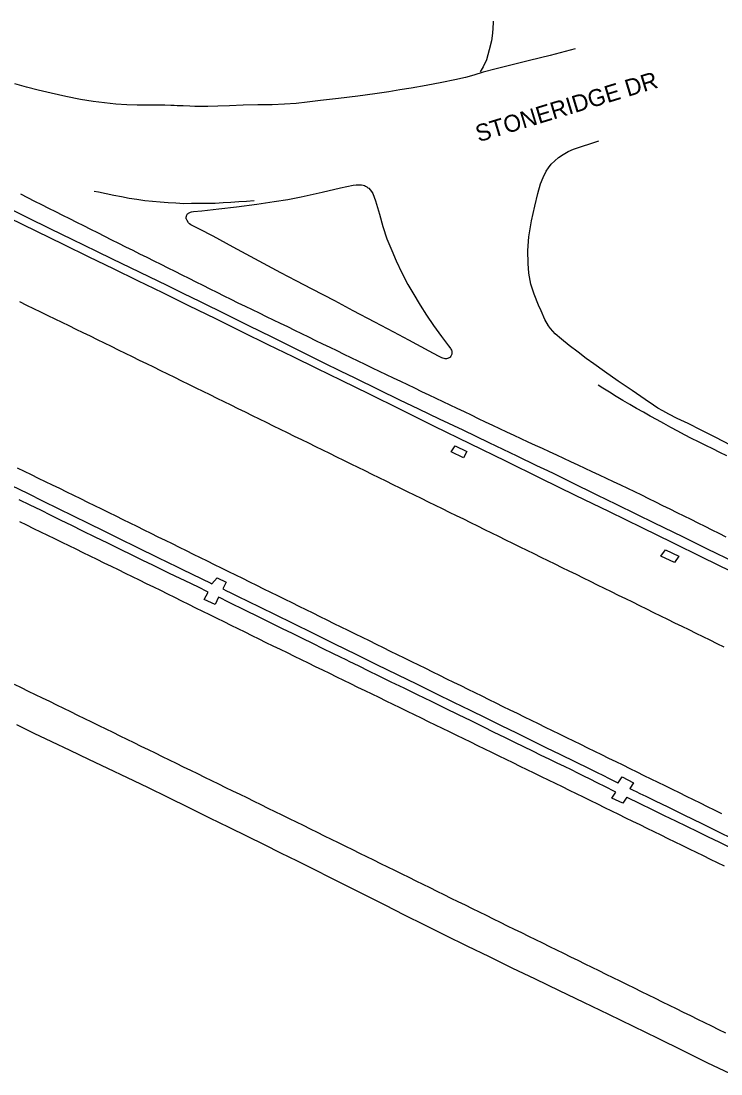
# Model space of a CAD drawing. Extents: x 1948091 to 1975253, y 787267 to 823306.
# Drawn here: x 1974565.3 to 1974788.3, y 793635.2 to 793970.6 of the extents above; entities that cross this region are included whole.
import ezdxf

# ---------------------------------------------------------------- set-up
doc = ezdxf.new("R2010")
doc.units = 0
for name, color, linetype in [('RD_EX_Conc', 7, 'Continuous'), ('RD_EX_Pavement_Markings', 7, 'Continuous'), ('RD_EX_Road', 7, 'Continuous'), ('RD_TX_RoadID', 7, 'Continuous')]:
    doc.layers.add(name, color=color, linetype=linetype)

msp = doc.modelspace()

# ---------------------------------------------------------------- linework, layer by layer
at = {"layer": 'RD_EX_Conc'}
msp.add_lwpolyline([(1974675.86, 793917.55), (1974676.09, 793917.37), (1974676.55, 793916.91), (1974677, 793916.33), (1974677.2, 793916), (1974677.38, 793915.65), (1974678.22, 793913.33), (1974679.49, 793909.16), (1974680.59, 793905.17), (1974681.91, 793901.23), (1974683.42, 793897.54), (1974684.86, 793894.22), (1974686.61, 793890.41), (1974688.55, 793886.75), (1974690.12, 793884.07), (1974692.47, 793880.17), (1974694.54, 793876.93), (1974696.76, 793873.7), (1974699.3, 793870.16), (1974701.52, 793867.21), (1974701.98, 793866.62), (1974702.15, 793866.35), (1974702.3, 793866.06), (1974702.43, 793865.76), (1974702.53, 793865.46), (1974702.6, 793865.19), (1974702.62, 793864.93), (1974702.61, 793864.69), (1974702.56, 793864.47), (1974702.49, 793864.26), (1974702.4, 793864.07), (1974702.28, 793863.9), (1974702.02, 793863.61), (1974701.89, 793863.5), (1974701.77, 793863.4), (1974701.64, 793863.32), (1974701.5, 793863.25), (1974701.2, 793863.14), (1974700.9, 793863.07), (1974700.77, 793863.05), (1974700.64, 793863.04), (1974700.5, 793863.05), (1974700.16, 793863.12), (1974699.76, 793863.24), (1974699.39, 793863.38), (1974698.34, 793863.93), (1974695.38, 793865.52), (1974688.91, 793868.96), (1974684.1, 793871.5), (1974678.08, 793874.69), (1974671.17, 793878.36), (1974665.26, 793881.49), (1974658.06, 793885.25), (1974653.01, 793887.88), (1974648.09, 793890.46), (1974639.83, 793894.94), (1974632.94, 793898.63), (1974626.48, 793902.1), (1974622.13, 793904.39), (1974620.09, 793905.39), (1974619.45, 793905.76), (1974618.99, 793906.09), (1974618.82, 793906.24), (1974618.69, 793906.39), (1974618.21, 793907.13), (1974618.01, 793907.53), (1974617.95, 793907.67), (1974617.93, 793907.79), (1974617.93, 793907.89), (1974617.95, 793908.15), (1974618, 793908.46), (1974618.05, 793908.61), (1974618.1, 793908.76), (1974618.17, 793908.9), (1974618.26, 793909.04), (1974618.37, 793909.17), (1974618.51, 793909.3), (1974618.67, 793909.42), (1974618.86, 793909.54), (1974619.07, 793909.64), (1974619.31, 793909.73), (1974619.58, 793909.82), (1974620.3, 793909.95), (1974622.96, 793910.22), (1974628.38, 793910.77), (1974633.95, 793911.43), (1974640.4, 793912.3), (1974645.98, 793913.11), (1974650.28, 793913.83), (1974654.55, 793914.68), (1974661.28, 793916.13), (1974667.08, 793917.47), (1974671.11, 793918.35), (1974672.05, 793918.48), (1974673.21, 793918.48), (1974673.78, 793918.43), (1974674.28, 793918.33), (1974674.7, 793918.2), (1974675.07, 793918.05), (1974675.44, 793917.85)], close=True, dxfattribs=at)
at = {"layer": 'RD_EX_Pavement_Markings'}
for points in [[(1974565.11, 793915.55), (1974567.35, 793914.43), (1974569.58, 793913.31), (1974571.82, 793912.19), (1974574.05, 793911.07), (1974576.29, 793909.95), (1974578.52, 793908.83), (1974580.75, 793907.71), (1974582.99, 793906.59), (1974585.22, 793905.47), (1974587.46, 793904.35), (1974589.69, 793903.23), (1974591.92, 793902.11), (1974594.16, 793900.99), (1974596.39, 793899.87), (1974598.63, 793898.75), (1974600.87, 793897.64), (1974603.1, 793896.52), (1974605.34, 793895.41), (1974607.58, 793894.29), (1974609.81, 793893.18), (1974612.05, 793892.06), (1974614.29, 793890.95), (1974616.52, 793889.83), (1974618.76, 793888.72), (1974621, 793887.6), (1974623.23, 793886.49), (1974625.47, 793885.37), (1974627.71, 793884.26), (1974629.94, 793883.14), (1974632.18, 793882.03), (1974634.42, 793880.92), (1974636.67, 793879.83), (1974638.92, 793878.74), (1974641.17, 793877.64), (1974643.41, 793876.55), (1974645.66, 793875.46), (1974647.91, 793874.37), (1974650.16, 793873.28), (1974652.41, 793872.19), (1974654.66, 793871.1), (1974656.91, 793870.01), (1974659.15, 793868.91), (1974661.4, 793867.82), (1974663.65, 793866.73), (1974665.9, 793865.64), (1974668.15, 793864.55), (1974670.39, 793863.46), (1974672.64, 793862.37), (1974674.89, 793861.28), (1974677.15, 793860.2), (1974679.4, 793859.12), (1974681.66, 793858.05), (1974683.91, 793856.97), (1974686.17, 793855.9), (1974688.43, 793854.82), (1974690.68, 793853.75), (1974692.94, 793852.67), (1974695.2, 793851.59), (1974697.45, 793850.52), (1974699.71, 793849.44), (1974701.96, 793848.37), (1974704.22, 793847.29), (1974706.48, 793846.22), (1974708.73, 793845.14), (1974710.99, 793844.07), (1974713.24, 793842.99), (1974715.5, 793841.92), (1974717.76, 793840.85), (1974720.02, 793839.79), (1974722.29, 793838.74), (1974724.56, 793837.68), (1974726.82, 793836.63), (1974729.09, 793835.57), (1974731.35, 793834.52), (1974733.62, 793833.46), (1974735.89, 793832.41), (1974738.15, 793831.36), (1974740.42, 793830.3), (1974742.69, 793829.25), (1974744.95, 793828.19), (1974747.22, 793827.14), (1974749.48, 793826.08), (1974751.75, 793825.03), (1974754.02, 793823.97), (1974756.28, 793822.92), (1974758.55, 793821.86), (1974760.79, 793820.77), (1974763.03, 793819.66), (1974765.27, 793818.55), (1974767.52, 793817.44), (1974769.76, 793816.34), (1974772, 793815.23), (1974774.24, 793814.12), (1974776.48, 793813.01), (1974778.72, 793811.91), (1974780.96, 793810.8), (1974783.2, 793809.69), (1974785.44, 793808.58), (1974787.68, 793807.48), (1974789.92, 793806.37)], [(1974639.64, 793913.36), (1974637.14, 793913.19), (1974634.65, 793913.02), (1974632.15, 793912.85), (1974629.66, 793912.68), (1974627.17, 793912.53), (1974624.67, 793912.51), (1974622.17, 793912.49), (1974619.67, 793912.48), (1974617.17, 793912.46), (1974614.67, 793912.58), (1974612.18, 793912.74), (1974609.68, 793912.9), (1974607.2, 793913.15), (1974604.71, 793913.4), (1974602.24, 793913.77), (1974599.77, 793914.16), (1974597.31, 793914.6), (1974594.86, 793915.09), (1974592.41, 793915.59), (1974589.96, 793916.09), (1974588.58, 793916.37)], [(1974789.4, 793771.15), (1974787.16, 793772.26), (1974784.91, 793773.36), (1974782.67, 793774.46), (1974780.43, 793775.56), (1974778.18, 793776.66), (1974775.94, 793777.76), (1974773.69, 793778.86), (1974771.45, 793779.96), (1974769.2, 793781.06), (1974766.96, 793782.16), (1974764.71, 793783.26), (1974762.47, 793784.36), (1974760.22, 793785.46), (1974757.98, 793786.56), (1974755.73, 793787.67), (1974753.49, 793788.77), (1974751.24, 793789.87), (1974749, 793790.97), (1974746.76, 793792.07), (1974744.51, 793793.17), (1974742.27, 793794.27), (1974740.02, 793795.37), (1974737.78, 793796.47), (1974735.53, 793797.58), (1974733.29, 793798.68), (1974731.05, 793799.78), (1974728.8, 793800.88), (1974726.56, 793801.98), (1974724.31, 793803.08), (1974722.07, 793804.19), (1974719.82, 793805.29), (1974717.58, 793806.39), (1974715.34, 793807.49), (1974713.09, 793808.59), (1974710.85, 793809.69), (1974708.6, 793810.79), (1974706.36, 793811.9), (1974704.11, 793813), (1974701.87, 793814.1), (1974699.63, 793815.2), (1974697.38, 793816.3), (1974695.14, 793817.4), (1974692.89, 793818.5), (1974690.65, 793819.61), (1974688.4, 793820.71), (1974686.16, 793821.81), (1974683.92, 793822.91), (1974681.67, 793824.01), (1974679.43, 793825.11), (1974677.18, 793826.21), (1974674.94, 793827.31), (1974672.69, 793828.41), (1974670.45, 793829.51), (1974668.2, 793830.61), (1974665.96, 793831.72), (1974663.71, 793832.82), (1974661.47, 793833.92), (1974659.23, 793835.02), (1974656.98, 793836.12), (1974654.74, 793837.22), (1974652.49, 793838.32), (1974650.25, 793839.42), (1974648, 793840.52), (1974645.76, 793841.62), (1974643.51, 793842.72), (1974641.27, 793843.82), (1974639.02, 793844.92), (1974636.78, 793846.02), (1974634.53, 793847.12), (1974632.29, 793848.22), (1974630.04, 793849.32), (1974627.8, 793850.42), (1974625.55, 793851.52), (1974623.31, 793852.62), (1974621.06, 793853.72), (1974618.82, 793854.83), (1974616.57, 793855.93), (1974614.33, 793857.03), (1974612.09, 793858.13), (1974609.84, 793859.23), (1974607.6, 793860.33), (1974605.35, 793861.43), (1974603.1, 793862.52), (1974600.86, 793863.62), (1974598.61, 793864.72), (1974596.36, 793865.81), (1974594.12, 793866.91), (1974591.87, 793868.01), (1974589.62, 793869.1), (1974587.38, 793870.2), (1974585.13, 793871.3), (1974582.88, 793872.39), (1974580.64, 793873.49), (1974578.39, 793874.59), (1974576.14, 793875.68), (1974573.9, 793876.78), (1974571.65, 793877.88), (1974569.4, 793878.97), (1974567.16, 793880.07), (1974564.91, 793881.17)], [(1974790.2, 793832.11), (1974787.96, 793833.23), (1974785.72, 793834.34), (1974783.48, 793835.45), (1974781.24, 793836.56), (1974779, 793837.67), (1974776.76, 793838.78), (1974774.57, 793839.98), (1974772.38, 793841.19), (1974770.19, 793842.4), (1974768.01, 793843.61), (1974765.82, 793844.81), (1974763.63, 793846.03), (1974761.45, 793847.25), (1974759.27, 793848.47), (1974757.1, 793849.71), (1974754.98, 793851.03), (1974752.86, 793852.36), (1974750.75, 793853.68), (1974749.22, 793854.63)], [(1974564.02, 793828.34), (1974566.27, 793827.25), (1974568.52, 793826.15), (1974570.77, 793825.06), (1974573.01, 793823.97), (1974575.26, 793822.87), (1974577.51, 793821.78), (1974579.76, 793820.68), (1974582.01, 793819.59), (1974584.25, 793818.49), (1974586.5, 793817.4), (1974588.75, 793816.3), (1974590.99, 793815.2), (1974593.23, 793814.1), (1974595.48, 793812.99), (1974597.72, 793811.89), (1974599.96, 793810.78), (1974602.21, 793809.68), (1974604.45, 793808.57), (1974606.69, 793807.47), (1974608.93, 793806.37), (1974611.18, 793805.26), (1974613.42, 793804.16), (1974615.66, 793803.05), (1974617.91, 793801.95), (1974620.15, 793800.84), (1974622.39, 793799.74), (1974624.63, 793798.64), (1974626.88, 793797.53), (1974629.12, 793796.43), (1974631.36, 793795.32), (1974633.61, 793794.22), (1974635.85, 793793.11), (1974638.09, 793792.01), (1974640.33, 793790.9), (1974642.58, 793789.8), (1974644.82, 793788.7), (1974647.06, 793787.59), (1974649.31, 793786.49), (1974651.55, 793785.38), (1974653.79, 793784.28), (1974656.03, 793783.17), (1974658.28, 793782.07), (1974660.52, 793780.97), (1974662.76, 793779.86), (1974665.01, 793778.76), (1974667.25, 793777.65), (1974669.49, 793776.55), (1974671.74, 793775.45), (1974673.98, 793774.35), (1974676.22, 793773.25), (1974678.47, 793772.14), (1974680.71, 793771.04), (1974682.96, 793769.94), (1974685.2, 793768.84), (1974687.44, 793767.74), (1974689.69, 793766.63), (1974691.93, 793765.53), (1974694.18, 793764.43), (1974696.42, 793763.33), (1974698.66, 793762.22), (1974700.91, 793761.12), (1974703.15, 793760.02), (1974705.4, 793758.92), (1974707.64, 793757.82), (1974709.89, 793756.72), (1974712.13, 793755.62), (1974714.38, 793754.52), (1974716.62, 793753.42), (1974718.87, 793752.32), (1974721.11, 793751.22), (1974723.36, 793750.12), (1974725.6, 793749.02), (1974727.85, 793747.93), (1974730.1, 793746.83), (1974732.34, 793745.73), (1974734.59, 793744.63), (1974736.83, 793743.53), (1974739.08, 793742.43), (1974741.32, 793741.33), (1974743.57, 793740.23), (1974745.81, 793739.13), (1974748.06, 793738.04), (1974750.3, 793736.94), (1974752.55, 793735.84), (1974754.8, 793734.74), (1974757.04, 793733.64), (1974759.29, 793732.54), (1974761.53, 793731.44), (1974763.78, 793730.34), (1974766.02, 793729.24), (1974768.27, 793728.15), (1974770.51, 793727.05), (1974772.76, 793725.95), (1974775.01, 793724.85), (1974777.25, 793723.75), (1974779.49, 793722.65), (1974781.74, 793721.54), (1974783.98, 793720.44), (1974786.22, 793719.33), (1974788.47, 793718.23)], [(1974564.77, 793811.21), (1974567.02, 793810.12), (1974569.26, 793809.02), (1974571.51, 793807.93), (1974573.76, 793806.83), (1974576, 793805.74), (1974578.25, 793804.64), (1974580.5, 793803.54), (1974582.75, 793802.45), (1974584.99, 793801.35), (1974587.24, 793800.26), (1974589.49, 793799.16), (1974591.73, 793798.07), (1974593.98, 793796.97), (1974596.23, 793795.88), (1974598.48, 793794.78), (1974600.72, 793793.68), (1974602.97, 793792.59), (1974605.21, 793791.49), (1974607.46, 793790.38), (1974609.7, 793789.28), (1974611.94, 793788.17), (1974614.18, 793787.07), (1974616.43, 793785.96), (1974618.67, 793784.85), (1974620.91, 793783.75), (1974623.15, 793782.64), (1974625.4, 793781.54), (1974627.64, 793780.43), (1974629.88, 793779.33), (1974632.12, 793778.22), (1974634.37, 793777.12), (1974636.61, 793776.01), (1974638.85, 793774.91), (1974641.09, 793773.8), (1974643.34, 793772.7), (1974645.59, 793771.61), (1974647.83, 793770.52), (1974650.08, 793769.42), (1974652.33, 793768.33), (1974654.58, 793767.23), (1974656.83, 793766.14), (1974659.07, 793765.05), (1974661.32, 793763.95), (1974663.57, 793762.86), (1974665.82, 793761.76), (1974668.06, 793760.67), (1974670.31, 793759.57), (1974672.56, 793758.48), (1974674.81, 793757.39), (1974677.06, 793756.29), (1974679.3, 793755.2), (1974681.55, 793754.1), (1974683.8, 793753.01), (1974686.05, 793751.91), (1974688.3, 793750.82), (1974690.54, 793749.73), (1974692.79, 793748.63), (1974695.04, 793747.54), (1974697.29, 793746.44), (1974699.53, 793745.35), (1974701.78, 793744.26), (1974704.03, 793743.16), (1974706.28, 793742.07), (1974708.53, 793740.97), (1974710.77, 793739.88), (1974713.02, 793738.78), (1974715.27, 793737.69), (1974717.52, 793736.6), (1974719.76, 793735.5), (1974722.01, 793734.41), (1974724.26, 793733.31), (1974726.51, 793732.22), (1974728.75, 793731.12), (1974731, 793730.02), (1974733.25, 793728.92), (1974735.49, 793727.83), (1974737.74, 793726.73), (1974739.98, 793725.63), (1974742.23, 793724.53), (1974744.48, 793723.44), (1974746.72, 793722.34), (1974748.97, 793721.24), (1974751.21, 793720.14), (1974753.46, 793719.05), (1974755.71, 793717.95), (1974757.95, 793716.85), (1974760.2, 793715.75), (1974762.45, 793714.65), (1974764.69, 793713.56), (1974766.94, 793712.46), (1974769.18, 793711.36), (1974771.43, 793710.26), (1974773.68, 793709.17), (1974775.92, 793708.07), (1974778.17, 793706.97), (1974780.41, 793705.87), (1974782.66, 793704.78), (1974784.91, 793703.68), (1974787.15, 793702.58), (1974789.4, 793701.48)], [(1974789.92, 793648.18), (1974787.68, 793649.28), (1974785.43, 793650.38), (1974783.19, 793651.48), (1974780.94, 793652.59), (1974778.7, 793653.69), (1974776.46, 793654.79), (1974774.21, 793655.9), (1974771.97, 793657), (1974769.73, 793658.1), (1974767.48, 793659.2), (1974765.24, 793660.31), (1974763, 793661.41), (1974760.75, 793662.51), (1974758.51, 793663.62), (1974756.26, 793664.72), (1974754.02, 793665.82), (1974751.78, 793666.92), (1974749.53, 793668.02), (1974747.29, 793669.12), (1974745.04, 793670.23), (1974742.8, 793671.33), (1974740.55, 793672.43), (1974738.31, 793673.53), (1974736.07, 793674.63), (1974733.82, 793675.73), (1974731.58, 793676.83), (1974729.33, 793677.94), (1974727.09, 793679.04), (1974724.84, 793680.14), (1974722.6, 793681.24), (1974720.36, 793682.34), (1974718.11, 793683.44), (1974715.87, 793684.54), (1974713.62, 793685.65), (1974711.38, 793686.75), (1974709.13, 793687.85), (1974706.89, 793688.95), (1974704.65, 793690.05), (1974702.4, 793691.15), (1974700.16, 793692.25), (1974697.91, 793693.36), (1974695.67, 793694.46), (1974693.43, 793695.56), (1974691.18, 793696.67), (1974688.94, 793697.77), (1974686.7, 793698.87), (1974684.45, 793699.98), (1974682.21, 793701.08), (1974679.97, 793702.18), (1974677.72, 793703.29), (1974675.48, 793704.39), (1974673.24, 793705.49), (1974670.99, 793706.59), (1974668.75, 793707.7), (1974666.51, 793708.8), (1974664.26, 793709.9), (1974662.02, 793711.01), (1974659.78, 793712.11), (1974657.53, 793713.21), (1974655.29, 793714.32), (1974653.04, 793715.42), (1974650.8, 793716.52), (1974648.56, 793717.63), (1974646.31, 793718.73), (1974644.07, 793719.82), (1974641.82, 793720.92), (1974639.57, 793722.02), (1974637.33, 793723.12), (1974635.08, 793724.21), (1974632.84, 793725.31), (1974630.59, 793726.41), (1974628.34, 793727.5), (1974626.1, 793728.6), (1974623.85, 793729.7), (1974621.6, 793730.8), (1974619.36, 793731.89), (1974617.11, 793732.99), (1974614.86, 793734.09), (1974612.62, 793735.18), (1974610.37, 793736.28), (1974608.13, 793737.38), (1974605.88, 793738.48), (1974603.63, 793739.57), (1974601.39, 793740.67), (1974599.14, 793741.77), (1974596.89, 793742.86), (1974594.64, 793743.96), (1974592.4, 793745.05), (1974590.15, 793746.15), (1974587.9, 793747.24), (1974585.65, 793748.34), (1974583.41, 793749.43), (1974581.16, 793750.52), (1974578.91, 793751.62), (1974576.66, 793752.71), (1974574.42, 793753.81), (1974572.17, 793754.9), (1974569.92, 793756), (1974567.67, 793757.09), (1974565.43, 793758.19), (1974563.18, 793759.28)]]:
    msp.add_lwpolyline(points, dxfattribs=at)
at = {"layer": 'RD_EX_Road'}
for points in [[(1974715.73, 793970.64), (1974715.76, 793970.06), (1974715.59, 793966.81), (1974715.24, 793964.36), (1974714.53, 793961.51), (1974713.58, 793958.31), (1974712.58, 793956.01), (1974711.58, 793954.51)], [(1974741.91, 793961.76), (1974733.93, 793959.69), (1974727.36, 793958.06), (1974721.76, 793956.69), (1974716.71, 793955.42), (1974712.56, 793954.31), (1974709.63, 793953.43), (1974706.96, 793952.67), (1974703.55, 793951.9), (1974699.36, 793951.08), (1974694.37, 793950.15), (1974689.59, 793949.3), (1974686.02, 793948.69), (1974682.53, 793948.14), (1974678, 793947.45), (1974672.58, 793946.7), (1974666.46, 793945.96), (1974660.73, 793945.3), (1974656.48, 793944.8), (1974652.93, 793944.42), (1974649.28, 793944.17), (1974645.3, 793944), (1974640.75, 793943.9), (1974636.1, 793943.81), (1974631.78, 793943.67), (1974627.98, 793943.53), (1974624.87, 793943.44), (1974622.45, 793943.42), (1974620.7, 793943.44), (1974619.06, 793943.5), (1974616.97, 793943.58), (1974615.09, 793943.66), (1974614.07, 793943.72), (1974613.02, 793943.77), (1974611.07, 793943.83), (1974607.69, 793943.86), (1974602.35, 793943.84), (1974599, 793943.95), (1974595.51, 793944.2), (1974591.91, 793944.56), (1974588.25, 793945.04), (1974584.23, 793945.7), (1974579.57, 793946.64), (1974574.88, 793947.67), (1974570.76, 793948.6), (1974567, 793949.55), (1974563.37, 793950.63)], [(1974791.34, 793835.56), (1974786.71, 793837.94), (1974782.03, 793840.33), (1974777.9, 793842.39), (1974774.43, 793844.06), (1974771.74, 793845.39), (1974769.8, 793846.43), (1974768.28, 793847.32), (1974766.88, 793848.24), (1974764.15, 793850.09), (1974760.03, 793852.9), (1974755.59, 793855.95), (1974751.18, 793859.02), (1974747.79, 793861.42), (1974745.38, 793863.17), (1974742.79, 793865.11), (1974739.95, 793867.3), (1974737.51, 793869.29), (1974735.56, 793871.02), (1974734.03, 793872.7), (1974733.42, 793873.53), (1974732.26, 793875.53), (1974731.02, 793878.27), (1974730.23, 793880.11), (1974728.79, 793883.61), (1974727.78, 793886.84), (1974727.16, 793890.37), (1974726.92, 793893.37), (1974726.83, 793897.52), (1974727.11, 793901.92), (1974728.01, 793907.02), (1974729.03, 793911.69), (1974729.98, 793915.7), (1974730.88, 793918.78), (1974731.65, 793920.84), (1974732.66, 793922.81), (1974733.38, 793923.9), (1974734.28, 793925.02), (1974735.36, 793926.1), (1974736.62, 793927.14), (1974738.06, 793928.14), (1974739.65, 793929.04), (1974741.4, 793929.83), (1974749.42, 793932.43)], [(1974792.82, 793798.12), (1974784.04, 793802.44), (1974776.18, 793806.3), (1974767.21, 793810.69), (1974761.54, 793813.44), (1974755.08, 793816.57), (1974748.89, 793819.57), (1974740.45, 793823.69), (1974735.24, 793826.34), (1974733.17, 793827.31), (1974729.68, 793828.93), (1974723.36, 793831.98), (1974714.53, 793836.29), (1974706.15, 793840.31), (1974698.7, 793843.81), (1974692.05, 793846.97), (1974686, 793849.91), (1974679.36, 793853.13), (1974671.74, 793856.84), (1974667.11, 793859.11), (1974661.86, 793861.7), (1974656, 793864.6), (1974650.25, 793867.46), (1974645.31, 793869.91), (1974637.89, 793873.58), (1974631.11, 793876.93), (1974622.29, 793881.27), (1974617.22, 793883.76), (1974611.85, 793886.39), (1974606.18, 793889.15), (1974600.2, 793892.04), (1974594.44, 793894.83), (1974589.41, 793897.26), (1974581.56, 793901.08), (1974574.79, 793904.38), (1974567.24, 793908.08), (1974559.55, 793911.87)], [(1974791.61, 793795.28), (1974782.45, 793799.76), (1974773.06, 793804.37), (1974763.2, 793809.19), (1974752.85, 793814.24), (1974742.03, 793819.52), (1974730.93, 793824.94), (1974719.74, 793830.4), (1974708.46, 793835.93), (1974697.1, 793841.51), (1974686.19, 793846.87), (1974676.29, 793851.73), (1974667.4, 793856.09), (1974659.53, 793859.97), (1974651.98, 793863.67), (1974644.1, 793867.54), (1974635.89, 793871.57), (1974627.34, 793875.76), (1974618.77, 793879.96), (1974610.48, 793884.01), (1974602.49, 793887.92), (1974594.78, 793891.68), (1974587.02, 793895.46), (1974578.88, 793899.44), (1974570.35, 793903.61), (1974561.42, 793907.97)], [(1974703.66, 793835.35), (1974707.32, 793833.52), (1974706.3, 793831.45), (1974702.39, 793833.42), (1974703.66, 793835.35)], [(1974562.22, 793822.71), (1974567.38, 793820.18), (1974572.36, 793817.73), (1974577.16, 793815.36), (1974581.91, 793813.02), (1974586.73, 793810.65), (1974591.63, 793808.24), (1974596.61, 793805.81), (1974602.19, 793803.08), (1974608.92, 793799.79), (1974615.03, 793796.8), (1974616.79, 793795.94), (1974625.81, 793791.53), (1974626.14, 793791.37), (1974627.82, 793793.26), (1974630.68, 793791.93), (1974629.62, 793789.72), (1974629.78, 793789.65), (1974630.6, 793789.25), (1974632.18, 793788.49), (1974634.51, 793787.35), (1974637.61, 793785.84), (1974641.5, 793783.93), (1974646.26, 793781.59), (1974651.87, 793778.83), (1974658.34, 793775.63), (1974665.19, 793772.26), (1974671.94, 793768.94), (1974678.61, 793765.67), (1974685.18, 793762.47), (1974691.53, 793759.38), (1974697.51, 793756.45), (1974703.12, 793753.7), (1974708.37, 793751.11), (1974713.38, 793748.63), (1974718.31, 793746.2), (1974723.14, 793743.83), (1974727.88, 793741.52), (1974732.54, 793739.24), (1974737.17, 793736.98), (1974741.76, 793734.74), (1974746.3, 793732.51), (1974749.3, 793731.03), (1974750.26, 793730.56), (1974753.12, 793729.15), (1974754.87, 793728.29), (1974755.51, 793727.98), (1974755.59, 793727.94), (1974756.86, 793729.88), (1974760.5, 793727.94), (1974759.33, 793726.13), (1974759.42, 793726.09), (1974759.75, 793725.93), (1974760.37, 793725.63), (1974761.29, 793725.18), (1974762.5, 793724.59), (1974764.4, 793723.66), (1974767.36, 793722.22), (1974771.39, 793720.26), (1974776.49, 793717.78), (1974782.24, 793714.99), (1974788.21, 793712.07), (1974794.41, 793709.03)], [(1974791.17, 793707.34), (1974787.76, 793709), (1974784.36, 793710.65), (1974780.93, 793712.32), (1974777.47, 793714.01), (1974773.97, 793715.73), (1974770.37, 793717.49), (1974766.57, 793719.34), (1974762.59, 793721.27), (1974758.42, 793723.3), (1974758.3, 793723.36), (1974757.03, 793721.46), (1974753.6, 793723.11), (1974754.85, 793725.03), (1974754.43, 793725.23), (1974751.53, 793726.68), (1974748.93, 793727.98), (1974746.63, 793729.11), (1974744.65, 793730.09), (1974742.74, 793731.03), (1974740.67, 793732.04), (1974738.46, 793733.11), (1974736.1, 793734.25), (1974733.61, 793735.45), (1974731.03, 793736.71), (1974728.35, 793738.02), (1974725.57, 793739.39), (1974722.63, 793740.83), (1974719.48, 793742.38), (1974716.12, 793744.03), (1974712.54, 793745.79), (1974708.74, 793747.65), (1974704.74, 793749.61), (1974700.51, 793751.67), (1974698.02, 793752.89), (1974696.08, 793753.83), (1974691.63, 793756), (1974687.37, 793758.08), (1974683.29, 793760.07), (1974679.39, 793761.98), (1974675.95, 793763.66), (1974673.24, 793764.99), (1974671.28, 793765.94), (1974670.04, 793766.54), (1974668.87, 793767.11), (1974667.07, 793767.99), (1974664.64, 793769.18), (1974661.58, 793770.69), (1974658.25, 793772.33), (1974654.98, 793773.94), (1974651.79, 793775.51), (1974648.66, 793777.05), (1974645.66, 793778.53), (1974642.83, 793779.92), (1974640.17, 793781.23), (1974637.68, 793782.44), (1974635.34, 793783.59), (1974633.1, 793784.68), (1974630.98, 793785.73), (1974628.96, 793786.73), (1974628.22, 793787.1), (1974627.15, 793784.74), (1974623.7, 793786.34), (1974624.93, 793788.72), (1974624.5, 793788.94), (1974622.03, 793790.14), (1974619.59, 793791.33), (1974617.65, 793792.27), (1974616.05, 793793.03), (1974614.43, 793793.81), (1974612.43, 793794.77), (1974610.04, 793795.93), (1974607.27, 793797.27), (1974604.16, 793798.78), (1974600.73, 793800.45), (1974596.99, 793802.27), (1974592.95, 793804.26), (1974588.87, 793806.26), (1974585.04, 793808.15), (1974581.45, 793809.91), (1974578.12, 793811.55), (1974574.87, 793813.15), (1974571.56, 793814.79), (1974568.18, 793816.46), (1974564.73, 793818.16)], [(1974791.35, 793635.21), (1974784, 793638.8), (1974776.26, 793642.6), (1974768.34, 793646.49), (1974760.44, 793650.34), (1974752.56, 793654.17), (1974744.69, 793657.96), (1974736.91, 793661.7), (1974729.29, 793665.37), (1974721.83, 793668.96), (1974714.54, 793672.47), (1974707.44, 793675.92), (1974700.57, 793679.29), (1974693.94, 793682.6), (1974687.54, 793685.84), (1974681.37, 793688.98), (1974675.41, 793691.99), (1974669.67, 793694.87), (1974664.14, 793697.63), (1974658.74, 793700.3), (1974653.4, 793702.95), (1974648.11, 793705.56), (1974642.86, 793708.15), (1974637.45, 793710.81), (1974631.65, 793713.67), (1974625.47, 793716.72), (1974618.9, 793719.96), (1974612.21, 793723.25), (1974605.66, 793726.43), (1974599.26, 793729.51), (1974592.99, 793732.48), (1974586.88, 793735.37), (1974580.93, 793738.21), (1974575.12, 793740.99), (1974569.48, 793743.71), (1974563.98, 793746.38)]]:
    msp.add_lwpolyline(points, dxfattribs=at)
msp.add_lwpolyline([(1974769.14, 793800.21), (1974770.68, 793802.19), (1974774.89, 793800.11), (1974773.54, 793798.17)], close=True, dxfattribs=at)

# ---------------------------------------------------------------- texts
at = {"layer": 'RD_TX_RoadID'}
msp.add_text('STONERIDGE DR', height=5.4, rotation=16.9114, dxfattribs=at).set_placement((1974711.1, 793932.01))

doc.saveas('drawing.dxf')
